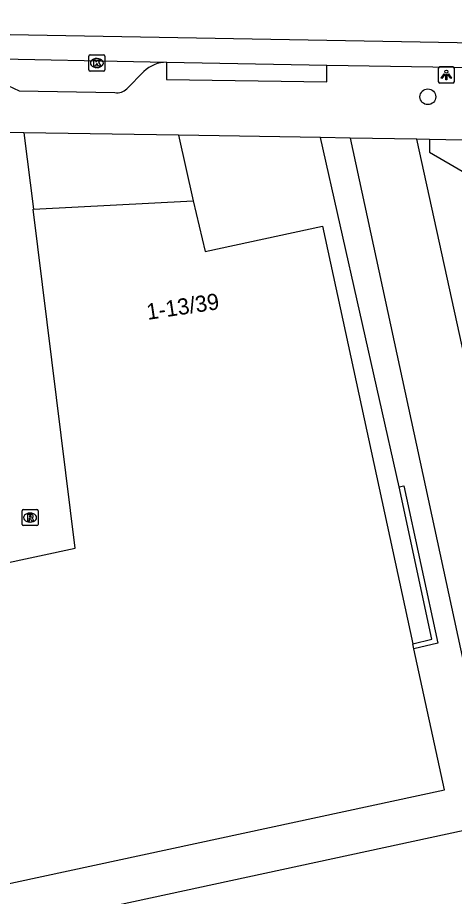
# Model space of a CAD drawing. Extents: x 163686 to 164493, y 382719 to 383870.
# Drawn here: x 164141.4 to 164168.5, y 383313.5 to 383368 of the extents above; entities that cross this region are included whole.
import ezdxf

# ---------------------------------------------------------------- set-up
doc = ezdxf.new("R2010")
doc.units = 0
for name, color, linetype in [('IMGEO_Boom', 7, 'Continuous'), ('IMGEO_Kolk', 7, 'Continuous'), ('IMGEO_Lichtpunt', 7, 'Continuous'), ('IMGEO_Muur', 7, 'Continuous'), ('IMGEO_Pand', 7, 'Continuous'), ('IMGEO_Pand_nummerreeks', 7, 'Continuous'), ('IMGEO_Rijbaan_lokaal_open', 7, 'Continuous'), ('IMGEO_Rioolput', 7, 'Continuous'), ('IMGEO_Voetpad_gesloten', 7, 'Continuous'), ('IMGEO_Voetpad_open', 7, 'Continuous')]:
    doc.layers.add(name, color=color, linetype=linetype)

msp = doc.modelspace()

# ---------------------------------------------------------------- linework, layer by layer
at = {"layer": 'IMGEO_Boom'}
msp.add_circle((164166.834, 383363.065), 0.489, dxfattribs=at)
at = {"layer": 'IMGEO_Kolk'}
for p, q in [((164145.813, 383364.732), (164145.813, 383365.584)), ((164145.888, 383365.658), (164146.74, 383365.658)), ((164146.814, 383365.584), (164146.814, 383364.732)), ((164146.301, 383365.438), (164146.326, 383365.438)), ((164146.74, 383364.658), (164145.888, 383364.658)), ((164146.324, 383364.878), (164146.299, 383364.878))]:
    msp.add_line(p, q, dxfattribs=at)
for points in [[(164145.813, 383364.732), (164145.813, 383365.584)], [(164145.888, 383365.658), (164146.74, 383365.658)], [(164146.814, 383365.584), (164146.814, 383364.732)], [(164146.134, 383365.358), (164146.257, 383365.358), (164146.257, 383365.207), (164146.387, 383365.358), (164146.551, 383365.358), (164146.405, 383365.207), (164146.558, 383364.958), (164146.406, 383364.958), (164146.321, 383365.122), (164146.257, 383365.055), (164146.257, 383364.958), (164146.134, 383364.958), (164146.134, 383365.358)], [(164146.74, 383364.658), (164145.888, 383364.658)]]:
    msp.add_lwpolyline(points, dxfattribs=at)
for centre, start, end in [((164145.89, 383365.582), 91.552, 178.448), ((164145.89, 383365.582), 91.552, 178.448), ((164146.738, 383365.582), 1.552, 88.448), ((164146.738, 383365.582), 1.552, 88.448), ((164145.89, 383364.734), 181.552, 268.448), ((164145.89, 383364.734), 181.552, 268.448), ((164146.738, 383364.734), 271.552, 358.448), ((164146.738, 383364.734), 271.552, 358.448)]:
    msp.add_arc(centre, 0.0765, start, end, dxfattribs=at)
for centre, major_axis, ratio, start_param, end_param in [((164146.3, 383365.158), (-0.387, 0.002), 0.722429, 4.712389, 7.853982), ((164146.325, 383365.158), (-0.39, 0.002), 0.717154, 1.570796, 4.712389)]:
    msp.add_ellipse(centre, major_axis=major_axis, ratio=ratio, start_param=start_param, end_param=end_param, dxfattribs=at)
at = {"layer": 'IMGEO_Lichtpunt'}
for p, q in [((164168.382, 383364.915), (164167.574, 383364.915)), ((164168.382, 383364.915), (164167.574, 383364.915)), ((164167.48, 383364.82), (164167.48, 383364.013)), ((164167.48, 383364.82), (164167.48, 383364.013)), ((164168.476, 383364.013), (164168.476, 383364.82)), ((164168.476, 383364.013), (164168.476, 383364.82)), ((164167.574, 383363.919), (164168.382, 383363.919)), ((164167.574, 383363.919), (164168.382, 383363.919))]:
    msp.add_line(p, q, dxfattribs=at)
for points in [[(164167.854, 383364.484), (164167.893, 383364.456), (164167.705, 383364.194), (164167.667, 383364.221), (164167.854, 383364.484)], [(164167.956, 383364.436), (164168.003, 383364.436), (164168.003, 383364.114), (164167.956, 383364.114), (164167.956, 383364.436)], [(164168.066, 383364.456), (164168.104, 383364.483), (164168.291, 383364.221), (164168.252, 383364.193), (164168.066, 383364.456)]]:
    msp.add_lwpolyline(points, dxfattribs=at)
msp.add_circle((164167.979, 383364.618), 0.0994, dxfattribs=at)
for centre, start, end in [((164167.574, 383364.82), 90, 180), ((164167.574, 383364.82), 90, 180), ((164168.382, 383364.82), 0, 90), ((164168.382, 383364.82), 0, 90), ((164167.574, 383364.013), 180, 270), ((164167.574, 383364.013), 180, 270), ((164168.382, 383364.013), 270, 0), ((164168.382, 383364.013), 270, 360)]:
    msp.add_arc(centre, 0.0946, start, end, dxfattribs=at)
at = {"layer": 'IMGEO_Muur'}
for points in [[(164165.055, 383338.875), (164165.344, 383338.944), (164167.451, 383329.183), (164165.973, 383328.818)], [(164165.905, 383329.135), (164167.088, 383329.415), (164165.055, 383338.875)]]:
    msp.add_lwpolyline(points, dxfattribs=at)
at = {"layer": 'IMGEO_Pand'}
for points in [[(164142.394, 383356.096), (164152.282, 383356.605)], [(164152.282, 383356.605), (164153.023, 383353.46), (164160.295, 383355.04), (164165.905, 383329.135)], [(164099.232, 383316.726), (164100.092, 383316.499), (164103.954, 383315.494), (164107.919, 383314.448), (164108.893, 383327.316), (164144.967, 383335.071), (164142.367, 383356.094), (164142.394, 383356.096)], [(164165.973, 383328.818), (164165.905, 383329.135)], [(164119.156, 383296.39), (164121.192, 383310.032), (164167.864, 383320.086), (164165.973, 383328.818)]]:
    msp.add_lwpolyline(points, dxfattribs=at)
at = {"layer": 'IMGEO_Rijbaan_lokaal_open'}
for points in [[(164038.521, 383377.899), (164038.786, 383379.375), (164103.399, 383367.78), (164109.713, 383367.482), (164198.705, 383365.887), (164205.201, 383365.177), (164213.958, 383363.713), (164230.957, 383359.822), (164242.9, 383358.082)], [(164138.363, 383365.465), (164150.64, 383365.207)], [(164150.64, 383365.207), (164160.569, 383365.029)], [(164160.569, 383365.029), (164182.889, 383364.663)], [(164141.778, 383360.835), (164137.756, 383360.901)], [(164141.778, 383360.835), (164142.394, 383356.096)]]:
    msp.add_lwpolyline(points, dxfattribs=at)
at = {"layer": 'IMGEO_Rioolput'}
for p, q in [((164141.674, 383336.539), (164141.674, 383337.391)), ((164141.749, 383337.465), (164142.601, 383337.465)), ((164142.162, 383337.245), (164142.187, 383337.245)), ((164142.675, 383337.391), (164142.675, 383336.539)), ((164142.185, 383336.685), (164142.16, 383336.685)), ((164142.601, 383336.465), (164141.749, 383336.465))]:
    msp.add_line(p, q, dxfattribs=at)
for points in [[(164141.674, 383336.539), (164141.674, 383337.391)], [(164141.749, 383337.465), (164142.601, 383337.465)], [(164142.263, 383337.163), (164142.011, 383337.165), (164142.011, 383336.765)], [(164142.675, 383337.391), (164142.675, 383336.539)], [(164142.011, 383336.765), (164142.135, 383336.765), (164142.135, 383336.927), (164142.146, 383336.927)], [(164142.189, 383337.084), (164142.135, 383337.084), (164142.135, 383337.003)], [(164142.135, 383337.003), (164142.187, 383337.003)], [(164142.193, 383336.898), (164142.264, 383336.765), (164142.404, 383336.765), (164142.339, 383336.891)], [(164142.601, 383336.465), (164141.749, 383336.465)]]:
    msp.add_lwpolyline(points, dxfattribs=at)
for centre, radius, start, end in [((164141.751, 383337.389), 0.0765, 91.552, 178.448), ((164141.751, 383337.389), 0.0765, 91.552, 178.448), ((164142.262, 383337.053), 0.109, 350.3612, 89.416), ((164142.599, 383337.389), 0.0765, 1.552, 88.448), ((164142.599, 383337.389), 0.0765, 1.552, 88.448), ((164142.145, 383336.874), 0.0533, 26.0293, 88.6989), ((164142.171, 383337.192), 0.19, 274.7715, 282.9687), ((164142.195, 383336.988), 0.0964, 77.0061, 93.1865), ((164142.209, 383337.045), 0.0378, 276.6634, 79.6772), ((164142.26, 383337.053), 0.112, 277.5842, 350.9817), ((164142.244, 383336.838), 0.108, 29.5134, 73.7905), ((164141.751, 383336.541), 0.0765, 181.552, 268.448), ((164141.751, 383336.541), 0.0765, 181.552, 268.448), ((164142.599, 383336.541), 0.0765, 271.552, 358.448), ((164142.599, 383336.541), 0.0765, 271.552, 358.448)]:
    msp.add_arc(centre, radius, start, end, dxfattribs=at)
for centre, major_axis, ratio, start_param, end_param in [((164142.161, 383336.965), (-0.387, 0.002), 0.722429, 4.712389, 7.853982), ((164142.186, 383336.965), (-0.39, 0.002), 0.717154, 1.570796, 4.712389)]:
    msp.add_ellipse(centre, major_axis=major_axis, ratio=ratio, start_param=start_param, end_param=end_param, dxfattribs=at)
at = {"layer": 'IMGEO_Voetpad_gesloten'}
for points in [[(164173.04, 383360.297), (164166.931, 383360.421)], [(164166.931, 383360.421), (164166.939, 383359.629), (164178.125, 383353.125)]]:
    msp.add_lwpolyline(points, dxfattribs=at)
at = {"layer": 'IMGEO_Voetpad_open'}
for points in [[(164150.64, 383365.207), (164150.638, 383364.143), (164160.57, 383363.984), (164160.569, 383365.029)], [(164148.175, 383363.559), (164149.222, 383364.629)], [(164140.794, 383363.768), (164141.495, 383363.428)], [(164141.495, 383363.428), (164147.435, 383363.322)], [(164151.37, 383360.677), (164141.778, 383360.835)], [(164160.187, 383360.532), (164151.37, 383360.677)], [(164151.37, 383360.677), (164152.282, 383356.605)], [(164162.016, 383360.502), (164171.2, 383318.018), (164122.79, 383307.57), (164121.819, 383296.004)], [(164165.055, 383338.875), (164160.187, 383360.532)], [(164162.016, 383360.502), (164160.187, 383360.532)], [(164166.15, 383360.434), (164162.016, 383360.502)], [(164176.118, 383314.94), (164166.15, 383360.434)], [(164166.931, 383360.421), (164166.15, 383360.434)]]:
    msp.add_lwpolyline(points, dxfattribs=at)
for centre, radius, start, end in [((164150.662, 383363.124), 2.084, 90.617, 133.7362), ((164147.552, 383364.23), 0.916, 262.6553, 312.8621)]:
    msp.add_arc(centre, radius, start, end, dxfattribs=at)

# ---------------------------------------------------------------- texts
at = {"layer": 'IMGEO_Pand_nummerreeks'}
msp.add_text('1-13/39', height=1, rotation=8.6293, dxfattribs=at).set_placement((164149.468, 383349.224))

doc.saveas('drawing.dxf')
